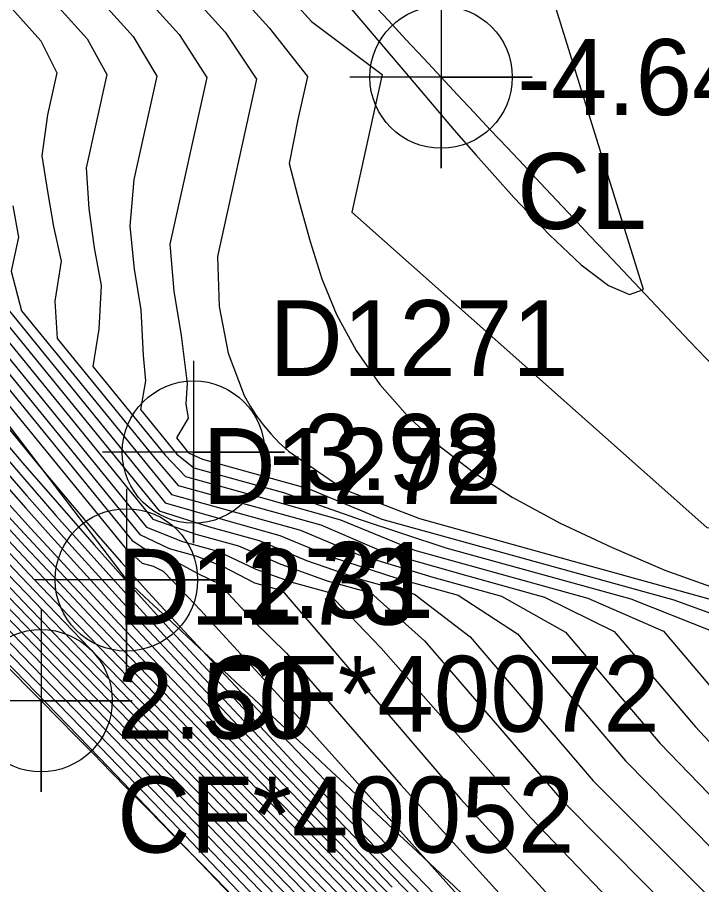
# Model space of a CAD drawing. Extents: x 2356077 to 2359823, y 225951 to 227822.
# Drawn here: x 2357718.78 to 2357741.3, y 226389.06 to 226417.61 of the extents above; entities that cross this region are included whole.
import ezdxf

# ---------------------------------------------------------------- set-up
doc = ezdxf.new("R2010")
doc.units = 0
for name, color, linetype in [('DTM Contours Major', 7, 'Continuous'), ('DTM Contours Minor', 7, 'Continuous'), ('Exist DTM Breakline', 7, 'Continuous'), ('Exist DTM Breakline Cogo Comment', 7, 'Continuous'), ('Exist DTM Breakline Cogo Elevation', 7, 'Continuous'), ('Exist DTM Breakline Cogo Number', 7, 'Continuous'), ('Exist DTM Breakline Cogo Point CELL', 7, 'Continuous'), ('Exist DTM Breakline Underwater', 7, 'Continuous'), ('Exist DTM Breakline Underwater Cogo Comment', 7, 'Continuous'), ('Exist DTM Breakline Underwater Cogo Elevation', 7, 'Continuous'), ('Exist DTM Breakline Underwater Cogo Number', 7, 'Continuous'), ('Exist DTM Breakline Underwater Cogo Point CELL', 7, 'Continuous'), ('Exist DTM Drainline', 7, 'Continuous'), ('Exist DTM Drainline Cogo Comment', 7, 'Continuous'), ('Exist DTM Drainline Cogo Elevation', 7, 'Continuous'), ('Exist DTM Drainline Cogo Point CELL', 7, 'Continuous'), ('Exist DTM Regular Point Underwater CELL', 7, 'Continuous'), ('Exist DTM Regular Point Underwater Cogo Elevation', 7, 'Continuous'), ('Exist DTM Regular Point Underwater Cogo Number', 7, 'Continuous')]:
    doc.layers.add(name, color=color, linetype=linetype)

msp = doc.modelspace()

# ---------------------------------------------------------------- linework, layer by layer
at = {"layer": 'DTM Contours Major'}
for points in [[(2357695.693, 226423.637), (2357701.712, 226417.455), (2357703.558, 226415.401), (2357705.376, 226413.332), (2357708.897, 226409.299), (2357710.015, 226408.026), (2357711.125, 226406.775), (2357712.194, 226405.546), (2357713.564, 226404.086), (2357714.917, 226402.633), (2357716.301, 226401.167), (2357717.723, 226399.678), (2357719.19, 226398.154), (2357726.599, 226390.513), (2357728.759, 226388.28), (2357731.03, 226385.925), (2357733.419, 226383.435), (2357736.989, 226379.692), (2357740.726, 226375.756), (2357752.081, 226363.753)], [(2357701.061, 226423.466), (2357703.343, 226420.9), (2357705.231, 226418.75), (2357706.133, 226417.713), (2357707.016, 226416.689), (2357707.888, 226415.669), (2357708.755, 226414.645), (2357710.512, 226412.542), (2357714.126, 226408.174), (2357716.017, 226405.908), (2357717.985, 226403.589), (2357720.047, 226401.215), (2357721.288, 226399.819), (2357722.583, 226398.385), (2357723.951, 226396.893), (2357727.691, 226392.9), (2357731.788, 226388.648), (2357740.621, 226379.541), (2357744.857, 226375.191), (2357748.862, 226371.087), (2357752.719, 226367.11)], [(2357700.454, 226421.258), (2357703.172, 226418.466), (2357704.521, 226417.044), (2357707.211, 226413.848), (2357710.137, 226410.351), (2357711.581, 226408.633), (2357713.02, 226406.937), (2357714.46, 226405.265), (2357715.907, 226403.619), (2357716.947, 226402.45), (2357719.028, 226400.194), (2357720.135, 226399.013), (2357721.294, 226397.788), (2357722.518, 226396.505), (2357725.224, 226393.691), (2357728.177, 226390.642), (2357734.558, 226384.073), (2357737.854, 226380.675), (2357741.131, 226377.281), (2357743.998, 226374.293), (2357746.812, 226371.346), (2357755.093, 226362.641)], [(2357723.031, 226419.988), (2357725.611, 226417.125), (2357726.651, 226415.583), (2357725.359, 226409.739), (2357725.414, 226408.092), (2357725.713, 226406.556), (2357726.241, 226405.165), (2357726.427, 226404.831), (2357726.635, 226404.508), (2357726.866, 226404.197), (2357727.119, 226403.897), (2357727.396, 226403.607), (2357727.698, 226403.327), (2357729.533, 226402.069), (2357732.006, 226401.109), (2357741.933, 226398.365), (2357744.995, 226397.322), (2357747.177, 226394.759), (2357748.461, 226393.448), (2357750.208, 226392.159), (2357751.977, 226390.763), (2357753.799, 226389.259)], [(2357753.539, 226360.131), (2357739.133, 226375.413), (2357734.288, 226380.546), (2357729.749, 226385.34), (2357725.715, 226389.578), (2357723.24, 226392.16), (2357719.948, 226395.567), (2357715.323, 226400.322), (2357713.552, 226402.151), (2357711.793, 226403.984), (2357710.042, 226405.83), (2357708.273, 226407.719), (2357706.002, 226410.21), (2357703.572, 226412.909), (2357701.501, 226415.161)], [(2357713.159, 226412.424), (2357722.805, 226400.591), (2357723.768, 226400.125), (2357724.655, 226399.88), (2357725.524, 226399.542), (2357726.582, 226399.001), (2357727.495, 226398.748), (2357733.358, 226391.889), (2357737.807, 226387.019)], [(2357718.625, 226411.406), (2357718.815, 226410.373), (2357718.569, 226409.261), (2357718.911, 226407.956), (2357723.845, 226401.907), (2357728.099, 226400.731), (2357729.996, 226399.932), (2357732.447, 226399.183), (2357734.707, 226398.559), (2357736.814, 226397.37), (2357739.918, 226393.723), (2357743.132, 226390.388), (2357746.416, 226387.134)]]:
    msp.add_lwpolyline(points, dxfattribs=at)
at = {"layer": 'DTM Contours Minor'}
for points in [[(2357699.216, 226452.784), (2357701.866, 226449.472), (2357704.49, 226446.225), (2357707.025, 226443.123), (2357709.41, 226440.248), (2357711.282, 226438.029), (2357713.071, 226435.936), (2357715.993, 226432.529), (2357717.427, 226430.844), (2357718.837, 226429.164), (2357720.22, 226427.484), (2357721.573, 226425.798), (2357722.878, 226424.117), (2357724.139, 226422.435), (2357725.467, 226420.79), (2357728.454, 226417.475), (2357730.786, 226415.727), (2357729.785, 226411.199)], [(2357717.197, 226432.775), (2357719.529, 226430.005), (2357728.137, 226419.809), (2357731.7, 226415.606), (2357733.157, 226413.902), (2357733.864, 226413.089), (2357735.118, 226411.687), (2357736.289, 226410.456), (2357737.338, 226409.466), (2357738.229, 226408.789), (2357738.922, 226408.494), (2357739.381, 226408.652), (2357735.38, 226421.532)], [(2357698.903, 226427.881), (2357701.569, 226424.76), (2357704.132, 226421.81), (2357706.819, 226418.687), (2357708.548, 226416.653), (2357710.208, 226414.673), (2357713.353, 226410.901), (2357714.598, 226409.425), (2357715.928, 226407.865), (2357717.327, 226406.248), (2357718.991, 226404.234), (2357722.312, 226400.16), (2357722.881, 226399.648), (2357723.242, 226399.549), (2357723.571, 226399.38), (2357724.181, 226398.753), (2357724.798, 226398.092), (2357727.333, 226395.332), (2357729.319, 226393.13), (2357733.536, 226388.418)], [(2357747.261, 226365.994), (2357741.691, 226371.93), (2357736.262, 226377.696), (2357731.099, 226383.157), (2357726.327, 226388.177), (2357721.478, 226393.234), (2357718.682, 226396.12), (2357714.409, 226400.506), (2357712.357, 226402.621), (2357710.329, 226404.737), (2357706.117, 226409.203), (2357705.72, 226409.676), (2357705.226, 226410.238), (2357704.191, 226411.391), (2357688.935, 226427.064)], [(2357700.283, 226426.923), (2357703.023, 226423.747), (2357705.34, 226421.09), (2357707.16, 226419.017), (2357707.609, 226418.51), (2357708.922, 226417.033), (2357709.529, 226416.33), (2357709.617, 226416.226), (2357709.263, 226416.834), (2357709.471, 226416.603), (2357709.397, 226416.272), (2357712.244, 226413.023), (2357715.697, 226408.793), (2357722.55, 226400.386), (2357723.325, 226399.886), (2357723.964, 226399.71), (2357724.716, 226399.309), (2357725.423, 226398.96), (2357726.573, 226397.719), (2357727.631, 226396.684), (2357731.402, 226392.351), (2357735.056, 226388.313)], [(2357699.457, 226425.881), (2357701.938, 226423.09), (2357704.294, 226420.399), (2357705.921, 226418.517), (2357707.47, 226416.703), (2357708.985, 226414.902), (2357710.83, 226412.676), (2357714.681, 226407.999), (2357716.746, 226405.525), (2357718.943, 226402.944), (2357721.303, 226400.243), (2357722.553, 226398.843), (2357723.862, 226397.399), (2357727.94, 226393.004), (2357732.373, 226388.405), (2357746.29, 226374.057), (2357752.193, 226368.015), (2357755.554, 226364.554)], [(2357753.89, 226360.179), (2357744.993, 226369.607), (2357735.627, 226379.53), (2357731.234, 226384.17), (2357727.28, 226388.325), (2357724.329, 226391.404), (2357721.698, 226394.13), (2357715.813, 226400.188), (2357714.124, 226401.937), (2357712.451, 226403.683), (2357710.795, 226405.433), (2357709.087, 226407.247), (2357708.312, 226408.111), (2357706.608, 226409.986), (2357701.65, 226415.51), (2357691.841, 226425.585)], [(2357700.384, 226425.485), (2357703.076, 226422.42), (2357705.687, 226419.41), (2357707.825, 226416.918), (2357709.89, 226414.481), (2357711.755, 226412.251), (2357713.569, 226410.062), (2357716.889, 226406.021), (2357719.547, 226402.786), (2357720.579, 226401.548), (2357721.434, 226400.544), (2357722.192, 226399.679), (2357723.095, 226398.679), (2357724.122, 226397.556), (2357725.459, 226396.118), (2357726.295, 226395.229), (2357727.271, 226394.199), (2357730.315, 226391.022), (2357734.088, 226387.114), (2357738.344, 226382.722), (2357747.312, 226373.483), (2357753.188, 226367.417), (2357773.444, 226346.419)], [(2357717.862, 226425.281), (2357718.93, 226423.883), (2357719.925, 226422.475), (2357720.838, 226421.042), (2357721.758, 226419.649), (2357724.098, 226417.051), (2357725.007, 226415.63), (2357723.795, 226410.147), (2357723.921, 226408.596), (2357724.162, 226407.138), (2357724.369, 226405.561), (2357724.324, 226404.891), (2357724.401, 226404.414), (2357724.013, 226403.769), (2357724.411, 226403.28), (2357724.864, 226403.068), (2357728.349, 226402.105), (2357730.767, 226401.091), (2357740.379, 226398.434), (2357743.331, 226397.365), (2357746.26, 226393.923), (2357748.024, 226392.291), (2357750.057, 226390.608), (2357752.108, 226388.812)], [(2357700.181, 226423.845), (2357702.397, 226421.387), (2357703.481, 226420.173), (2357704.527, 226418.996), (2357705.541, 226417.843), (2357706.534, 226416.706), (2357707.512, 226415.574), (2357708.484, 226414.436), (2357710.178, 226412.423), (2357713.624, 226408.28), (2357715.396, 226406.16), (2357717.214, 226404.018), (2357719.088, 226401.857), (2357720.567, 226400.188), (2357722.114, 226398.488), (2357722.929, 226397.602), (2357723.778, 226396.688), (2357727.26, 226392.995), (2357731.114, 226388.981)], [(2357696.648, 226423.158), (2357702.264, 226417.39), (2357704.029, 226415.394), (2357705.748, 226413.424), (2357709.447, 226409.154), (2357710.627, 226407.8), (2357712.963, 226405.147), (2357715.522, 226402.381), (2357716.841, 226400.978), (2357718.2, 226399.55), (2357719.609, 226398.082), (2357723.113, 226394.46), (2357729.896, 226387.465), (2357732.374, 226384.898), (2357734.957, 226382.209), (2357738.405, 226378.597), (2357741.962, 226374.854), (2357752.685, 226363.528)], [(2357717.95, 226423.165), (2357718.85, 226421.879), (2357719.674, 226420.576), (2357720.487, 226419.308), (2357722.586, 226416.978), (2357723.363, 226415.68), (2357722.611, 226412.275), (2357722.482, 226410.743), (2357722.622, 226409.327), (2357722.839, 226407.982), (2357722.918, 226406.481), (2357722.99, 226405.645), (2357722.83, 226404.702), (2357724.029, 226403.231), (2357724.587, 226402.784), (2357727.539, 226401.968), (2357730.087, 226401.07), (2357732.874, 226400.148), (2357738.963, 226398.465), (2357741.679, 226397.393), (2357745.361, 226393.067), (2357747.608, 226391.083), (2357749.921, 226388.987)], [(2357697.601, 226422.682), (2357702.823, 226417.315), (2357704.497, 226415.394), (2357706.119, 226413.521), (2357709.99, 226409.016), (2357711.232, 226407.58), (2357712.467, 226406.169), (2357713.705, 226404.777), (2357714.905, 226403.453), (2357716.127, 226402.128), (2357717.382, 226400.788), (2357718.679, 226399.42), (2357720.03, 226398.009), (2357721.443, 226396.542), (2357725.988, 226391.851), (2357731.045, 226386.637), (2357733.73, 226383.859), (2357736.498, 226380.98), (2357739.814, 226377.51), (2357743.188, 226373.963), (2357753.286, 226363.307)], [(2357698.55, 226422.209), (2357701.83, 226418.84), (2357703.392, 226417.213), (2357704.959, 226415.399), (2357706.486, 226413.622), (2357710.528, 226408.884), (2357711.833, 226407.364), (2357713.133, 226405.87), (2357714.436, 226404.397), (2357715.578, 226403.13), (2357716.735, 226401.872), (2357717.927, 226400.595), (2357719.162, 226399.287), (2357720.451, 226397.936), (2357721.806, 226396.525), (2357724.173, 226394.074), (2357732.206, 226385.795), (2357735.095, 226382.808), (2357738.041, 226379.749), (2357741.216, 226376.43), (2357744.405, 226373.082), (2357753.886, 226363.087)], [(2357701.455, 226421.866), (2357702.655, 226420.54), (2357703.813, 226419.252), (2357704.936, 226417.991), (2357706.034, 226416.745), (2357707.114, 226415.505), (2357708.186, 226414.259), (2357709.825, 226412.324), (2357713.127, 226408.376), (2357714.802, 226406.378), (2357716.504, 226404.376), (2357718.237, 226402.377), (2357719.054, 226401.453), (2357719.886, 226400.524), (2357720.741, 226399.581), (2357721.625, 226398.617), (2357722.547, 226397.622), (2357723.512, 226396.589), (2357726.775, 226393.147), (2357730.39, 226389.388), (2357734.227, 226385.431)], [(2357699.505, 226421.73), (2357702.505, 226418.649), (2357703.961, 226417.12), (2357706.851, 226413.727), (2357711.056, 226408.752), (2357712.427, 226407.147), (2357713.795, 226405.567), (2357715.168, 226404.01), (2357716.255, 226402.797), (2357717.345, 226401.611), (2357718.474, 226400.396), (2357719.646, 226399.151), (2357720.872, 226397.861), (2357722.165, 226396.512), (2357724.7, 226393.883), (2357730.353, 226388.056), (2357733.377, 226384.941), (2357736.47, 226381.747), (2357739.586, 226378.515), (2357742.611, 226375.358), (2357745.613, 226372.21), (2357754.488, 226362.866)], [(2357701.219, 226421.602), (2357702.35, 226420.314), (2357704.495, 226418.112), (2357705.624, 226416.93), (2357709.474, 226412.22), (2357711.039, 226410.313), (2357712.612, 226408.412), (2357714.197, 226406.521), (2357715.8, 226404.645), (2357717.423, 226402.788), (2357718.313, 226401.79), (2357719.22, 226400.788), (2357720.152, 226399.772), (2357721.119, 226398.73), (2357722.13, 226397.651), (2357723.194, 226396.526), (2357726.262, 226393.317), (2357729.65, 226389.809), (2357733.248, 226386.104), (2357740.643, 226378.504), (2357744.222, 226374.809), (2357746.75, 226372.185), (2357749.189, 226369.641), (2357758.745, 226359.634)], [(2357701.402, 226420.786), (2357703.835, 226418.287), (2357705.076, 226416.979), (2357709.083, 226412.148), (2357710.592, 226410.327), (2357712.1, 226408.519), (2357713.61, 226406.729), (2357715.127, 226404.96), (2357716.656, 226403.214), (2357717.612, 226402.145), (2357718.586, 226401.073), (2357719.587, 226399.986), (2357720.626, 226398.872), (2357721.715, 226397.716), (2357722.863, 226396.508), (2357725.746, 226393.502), (2357728.913, 226390.228), (2357739.245, 226379.594), (2357742.677, 226376.045), (2357745.377, 226373.236), (2357748.004, 226370.49), (2357758.295, 226359.693)], [(2357718.484, 226420.116), (2357719.203, 226418.98), (2357721.07, 226416.908), (2357721.72, 226415.732), (2357721.04, 226412.655), (2357721.133, 226411.318), (2357721.303, 226410.029), (2357721.533, 226408.787), (2357721.454, 226407.344), (2357721.256, 226406.115), (2357723.638, 226403.194), (2357724.313, 226402.499), (2357726.967, 226401.765), (2357729.407, 226401.071), (2357731.849, 226400.07), (2357737.548, 226398.495), (2357740.042, 226397.404), (2357742.305, 226394.744), (2357744.56, 226392.189), (2357747.197, 226389.813), (2357749.804, 226387.297)], [(2357725.652, 226418.832), (2357727.059, 226417.27), (2357728.325, 226415.671), (2357728.01, 226414.245), (2357727.721, 226412.797), (2357728.063, 226411.497), (2357728.411, 226410.229), (2357728.796, 226409.003), (2357729.283, 226407.831), (2357729.926, 226406.644), (2357730.706, 226405.53), (2357731.616, 226404.489), (2357732.649, 226403.523), (2357733.798, 226402.632), (2357735.056, 226401.818), (2357736.638, 226400.963), (2357738.326, 226400.174), (2357740.09, 226399.412), (2357742.326, 226398.617)], [(2357717.915, 226418.657), (2357719.553, 226416.838), (2357720.077, 226415.782), (2357719.771, 226414.4), (2357719.578, 226413.058), (2357719.765, 226411.884), (2357719.967, 226410.723), (2357720.222, 226409.585), (2357720.005, 226408.273), (2357720.082, 226407.037), (2357723.24, 226403.164), (2357724.068, 226402.206), (2357728.769, 226400.907), (2357730.847, 226400.002), (2357733.6, 226399.225), (2357736.129, 226398.526), (2357738.419, 226397.397), (2357741.094, 226394.254), (2357743.845, 226391.303), (2357746.798, 226388.495)], [(2357750.229, 226364.47), (2357736.933, 226378.553), (2357732.691, 226383.03), (2357728.819, 226387.098), (2357725.421, 226390.642), (2357722.4, 226393.768), (2357716.295, 226400.058), (2357714.677, 226401.737), (2357713.082, 226403.407), (2357711.511, 226405.073), (2357709.853, 226406.823), (2357709.045, 226407.745), (2357708.127, 226408.759), (2357706.251, 226410.85), (2357702.124, 226415.473), (2357700.102, 226417.602)], [(2357700.629, 226417.563), (2357702.605, 226415.439), (2357705.716, 226411.936), (2357707.775, 226409.615), (2357708.769, 226408.501), (2357709.753, 226407.407), (2357710.613, 226406.406), (2357712.206, 226404.734), (2357713.7, 226403.143), (2357715.222, 226401.544), (2357716.772, 226399.931), (2357719.967, 226396.633), (2357724.773, 226391.679), (2357728.375, 226387.941), (2357730.352, 226385.878), (2357734.134, 226381.907), (2357738.214, 226377.602), (2357750.855, 226364.221)], [(2357701.166, 226417.513), (2357703.083, 226415.415), (2357705.003, 226413.245), (2357708.34, 226409.452), (2357709.397, 226408.258), (2357710.444, 226407.086), (2357711.404, 226405.971), (2357712.889, 226404.407), (2357714.31, 226402.886), (2357715.762, 226401.355), (2357717.248, 226399.804), (2357720.338, 226396.61), (2357725.682, 226391.101), (2357727.634, 226389.081), (2357729.697, 226386.939), (2357731.884, 226384.658), (2357735.566, 226380.795), (2357739.477, 226376.671), (2357751.472, 226363.983)], [(2357754.435, 226358.761), (2357737.949, 226376.262), (2357732.902, 226381.609), (2357728.215, 226386.56), (2357724.077, 226390.904), (2357721.227, 226393.87), (2357718.648, 226396.532), (2357714.827, 226400.457), (2357712.951, 226402.392), (2357711.086, 226404.333), (2357709.223, 226406.3), (2357707.313, 226408.341), (2357704.692, 226411.234), (2357703.289, 226412.799), (2357701.354, 226414.809)], [(2357714.297, 226411.546), (2357723.031, 226400.831), (2357724.216, 226400.362), (2357725.371, 226400.043), (2357726.626, 226399.443), (2357727.811, 226399.022), (2357728.974, 226398.7), (2357730.74, 226396.856), (2357735.666, 226391.271), (2357740.34, 226386.397)], [(2357729.785, 226411.199), (2357741.466, 226400.819), (2357743.302, 226400.607), (2357744.117, 226399.824), (2357744.971, 226399.077), (2357745.866, 226398.347), (2357747.015, 226397.682), (2357748.094, 226397.384), (2357748.905, 226396.553), (2357750.278, 226394.94), (2357751.096, 226394.211), (2357751.909, 226393.528), (2357752.749, 226392.809), (2357753.617, 226392.053)], [(2357715.43, 226410.673), (2357723.238, 226401.096), (2357724.654, 226400.601), (2357726.052, 226400.215), (2357727.447, 226399.606), (2357728.975, 226399.061), (2357730.411, 226398.664), (2357732.173, 226397.085), (2357736.695, 226391.846), (2357741.006, 226387.491)], [(2357716.583, 226409.777), (2357723.443, 226401.362), (2357725.097, 226400.84), (2357726.736, 226400.387), (2357728.293, 226399.731), (2357730.137, 226399.1), (2357731.847, 226398.628), (2357733.683, 226397.224), (2357737.725, 226392.475), (2357741.717, 226388.481)], [(2357717.744, 226408.871), (2357723.645, 226401.632), (2357725.545, 226401.077), (2357727.419, 226400.559), (2357729.142, 226399.841), (2357731.293, 226399.141), (2357733.279, 226398.593), (2357735.233, 226397.315), (2357738.79, 226393.136), (2357742.425, 226389.444), (2357746.052, 226385.732)]]:
    msp.add_lwpolyline(points, dxfattribs=at)
at = {"layer": 'Exist DTM Breakline'}
msp.add_lwpolyline([(2357654.736, 226381.162), (2357658.098, 226404.416), (2357675.148, 226409.307), (2357683.547, 226431.438), (2357719.555, 226395.117)], dxfattribs=at)
for points in [[(2357739.379, 226441.004), (2357819.613, 226359.102), (2357890.87, 226277.588), (2357993.999, 226180.096), (2358102.764, 226183.23), (2358191.473, 226205.9), (2358275.273, 226131.78), (2358421.38, 226152.319), (2358505.025, 226137.402), (2358547.118, 226053.573)], [(2357719.555, 226395.117), (2357791.559, 226318.918), (2357850.785, 226251.619), (2357976.144, 226133.407), (2357988.46, 226117.463)]]:
    msp.add_spline(points, degree=3, dxfattribs=at)
at = {"layer": 'Exist DTM Breakline Cogo Point CELL'}
msp.add_lwpolyline([(2357719.555, 226398.117), (2357719.555, 226392.117), (2357719.555, 226395.117), (2357722.555, 226395.117), (2357716.555, 226395.117)], dxfattribs=at)
msp.add_circle((2357719.555, 226395.117), 2.344, dxfattribs=at)
at = {"layer": 'Exist DTM Breakline Underwater'}
msp.add_line((2357654.397, 226488.155), (2357722.365, 226399.093), dxfattribs=at)
for points in [[(2357739.428, 226434.309), (2357811.723, 226357.465), (2357885.724, 226276.345), (2357991.789, 226172.502), (2358103.028, 226173.66), (2358191.056, 226197.408), (2358272.648, 226122.63), (2358421.22, 226141.688), (2358498.765, 226117.394), (2358527.12, 226046.782)], [(2357722.365, 226399.093), (2357796.501, 226325.142), (2357855.427, 226255.408), (2357974.836, 226142.381), (2357994.862, 226118.943)]]:
    msp.add_spline(points, degree=3, dxfattribs=at)
at = {"layer": 'Exist DTM Breakline Underwater Cogo Point CELL'}
msp.add_lwpolyline([(2357722.365, 226402.093), (2357722.365, 226396.093), (2357722.365, 226399.093), (2357725.365, 226399.093), (2357719.365, 226399.093)], dxfattribs=at)
msp.add_circle((2357722.365, 226399.093), 2.344, dxfattribs=at)
at = {"layer": 'Exist DTM Drainline'}
msp.add_spline([(2357699.586, 226858.192), (2357670.366, 226820.782), (2357623.327, 226796.892), (2357587.218, 226772.268), (2357568.803, 226744.252), (2357555.19, 226717.62), (2357555.017, 226695.126), (2357553.473, 226672.759), (2357563.697, 226642.736), (2357576.526, 226627.993), (2357663.798, 226499.169), (2357732.721, 226415.647), (2357803.211, 226342.215), (2357874.586, 226264.309)], degree=3, dxfattribs=at)
at = {"layer": 'Exist DTM Drainline Cogo Point CELL'}
msp.add_lwpolyline([(2357732.721, 226418.647), (2357732.721, 226412.647), (2357732.721, 226415.647), (2357735.721, 226415.647), (2357729.721, 226415.647)], dxfattribs=at)
msp.add_circle((2357732.721, 226415.647), 2.344, dxfattribs=at)
at = {"layer": 'Exist DTM Regular Point Underwater CELL'}
msp.add_lwpolyline([(2357724.573, 226406.302), (2357724.573, 226400.302), (2357724.573, 226403.302), (2357727.573, 226403.302), (2357721.573, 226403.302)], dxfattribs=at)
msp.add_circle((2357724.573, 226403.302), 2.344, dxfattribs=at)

# ---------------------------------------------------------------- texts
at = {"layer": 'Exist DTM Breakline Cogo Comment'}
msp.add_text('CF*40052', height=2.5, dxfattribs=at).set_placement((2357722.055, 226390.117))
at = {"layer": 'Exist DTM Breakline Cogo Elevation'}
msp.add_text('2.50', height=2.5, dxfattribs=at).set_placement((2357722.055, 226393.867))
at = {"layer": 'Exist DTM Breakline Cogo Number'}
msp.add_text('D1273', height=2.5, dxfattribs=at).set_placement((2357722.055, 226397.617))
at = {"layer": 'Exist DTM Breakline Underwater Cogo Comment'}
msp.add_text('CF*40072', height=2.5, dxfattribs=at).set_placement((2357724.865, 226394.093))
at = {"layer": 'Exist DTM Breakline Underwater Cogo Elevation'}
msp.add_text('-1.31', height=2.5, dxfattribs=at).set_placement((2357724.865, 226397.843))
at = {"layer": 'Exist DTM Breakline Underwater Cogo Number'}
msp.add_text('D1272', height=2.5, dxfattribs=at).set_placement((2357724.865, 226401.593))
at = {"layer": 'Exist DTM Drainline Cogo Comment'}
msp.add_text('CL', height=2.5, dxfattribs=at).set_placement((2357735.221, 226410.647))
at = {"layer": 'Exist DTM Drainline Cogo Elevation'}
msp.add_text('-4.64', height=2.5, dxfattribs=at).set_placement((2357735.221, 226414.397))
at = {"layer": 'Exist DTM Regular Point Underwater Cogo Elevation'}
msp.add_text('-3.98', height=2.5, dxfattribs=at).set_placement((2357727.073, 226402.052))
at = {"layer": 'Exist DTM Regular Point Underwater Cogo Number'}
msp.add_text('D1271', height=2.5, dxfattribs=at).set_placement((2357727.073, 226405.802))

doc.saveas('drawing.dxf')
